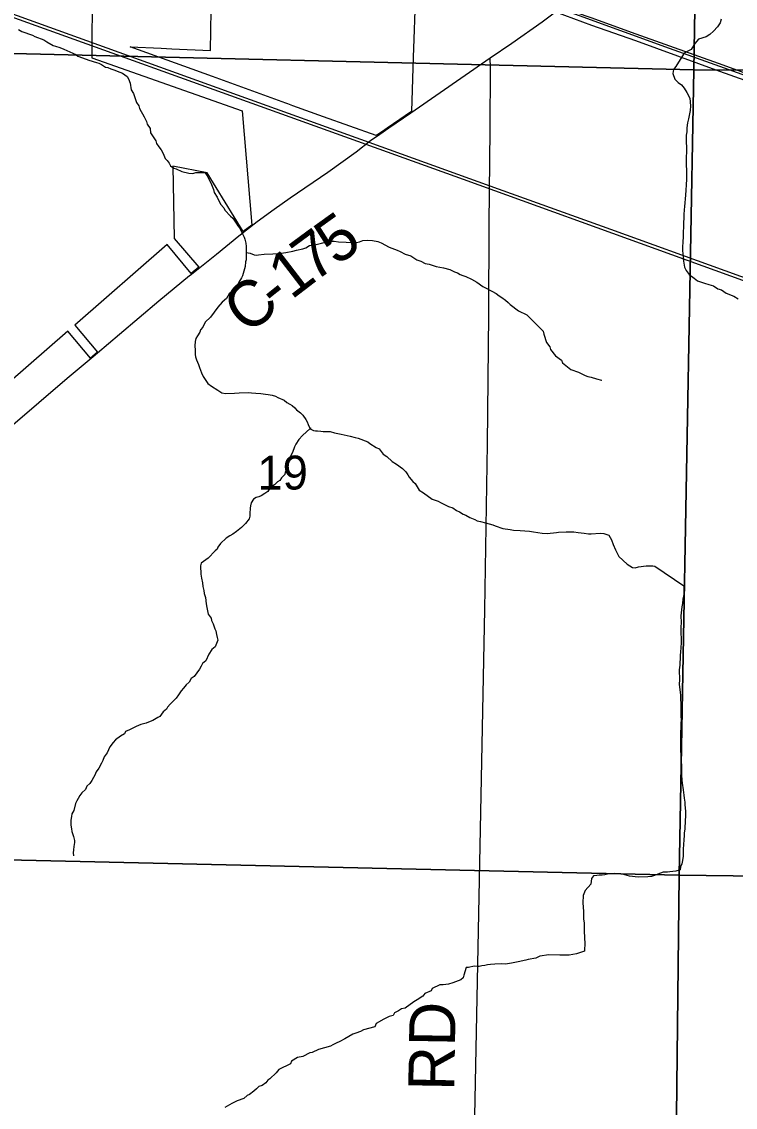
# Model space of a CAD drawing. Extents: x -8.5 to 18.7, y -20.3 to 7.
# Drawn here: x 11.845 to 13.608, y -7.416 to -4.734 of the extents above; entities that cross this region are included whole.
import ezdxf

# ---------------------------------------------------------------- set-up
doc = ezdxf.new("R2010")
doc.units = 0
for name, color, linetype in [('GM_X_Corporation', 7, 'Continuous'), ('GM_X_County_Road', 7, 'Continuous'), ('GM_X_County_Road_Text', 7, 'Continuous'), ('GM_X_Minor_River', 7, 'Continuous'), ('GM_X_Rail_Line', 7, 'Continuous'), ('GM_X_Section', 7, 'Continuous'), ('GM_X_Section_Text', 7, 'Continuous'), ('GM_X_Township_Road', 7, 'Continuous'), ('GM_X_Township_Road_Text', 7, 'Continuous'), ('GM_X_US_Route', 7, 'Continuous')]:
    doc.layers.add(name, color=color, linetype=linetype)

msp = doc.modelspace()

# ---------------------------------------------------------------- linework, layer by layer
at = {"layer": 'GM_X_Corporation'}
for points in [[(12.0207, -4.309), (12.0186, -4.8236), (12.3893, -4.9542), (12.4133, -5.2369), (12.3917, -5.2525), (12.3031, -5.1075), (12.2186, -5.0911), (12.2218, -5.2696), (12.2829, -5.3406), (12.2637, -5.3562), (12.2046, -5.2845), (11.9758, -5.4835), (12.0319, -5.5503), (12.015, -5.5649), (11.9589, -5.4982), (11.7639, -5.6678)], [(12.8159, -4.7061), (12.8137, -4.7776), (12.8124, -4.8213), (12.8082, -4.9562), (12.748, -4.9974), (12.7423, -5.001), (12.7313, -5.0082), (12.7206, -5.0155), (12.5909, -4.9691), (12.5145, -4.9417), (12.5022, -4.9372), (12.4975, -4.9355), (12.3161, -4.8697), (12.2453, -4.8442), (12.1132, -4.7965), (12.1899, -4.7998), (12.2162, -4.8009), (12.3117, -4.8049), (12.3132, -4.7065)]]:
    msp.add_lwpolyline(points, dxfattribs=at)
at = {"layer": 'GM_X_County_Road'}
for p, q in [((12.3846, -5.2606), (12.4003, -5.2483)), ((12.2611, -5.36), (12.2766, -5.3477))]:
    msp.add_line(p, q, dxfattribs=at)
for points in [[(12.8061, -4.959), (13.002, -4.8237), (13.0557, -4.7872), (13.131, -4.7346), (13.1641, -4.7098)], [(12.7236, -5.0157), (12.7523, -4.9962), (12.8061, -4.959)], [(12.4003, -5.2483), (12.4269, -5.2273), (12.4684, -5.1968), (12.5081, -5.1692), (12.6009, -5.1057), (12.6711, -5.0557), (12.707, -5.0274)], [(12.707, -5.0274), (12.7101, -5.0249), (12.7236, -5.0157)], [(12.2766, -5.3477), (12.3262, -5.3081), (12.3815, -5.2631), (12.3846, -5.2606)], [(12.0322, -5.552), (12.0862, -5.5062), (12.1837, -5.4237), (12.2596, -5.3613), (12.2611, -5.36)], [(11.6841, -5.8482), (11.6886, -5.8444), (11.8871, -5.6749), (11.9576, -5.6147), (12.0168, -5.565)], [(12.0168, -5.565), (12.0214, -5.5612), (12.0322, -5.552)]]:
    msp.add_lwpolyline(points, dxfattribs=at)
at = {"layer": 'GM_X_Minor_River'}
for points in [[(13.5732, -4.7278), (13.5709, -4.737), (13.5642, -4.7469), (13.5543, -4.7575), (13.5453, -4.7659), (13.5362, -4.7713), (13.5172, -4.7775), (13.5082, -4.7882), (13.4991, -4.8026), (13.4908, -4.8065), (13.4817, -4.8118), (13.4719, -4.8271), (13.4606, -4.8446), (13.4554, -4.8522), (13.4539, -4.8621), (13.4585, -4.8758), (13.4669, -4.8841), (13.4753, -4.8901), (13.4814, -4.8984), (13.4883, -4.909), (13.4952, -4.9227), (13.4976, -4.9417), (13.4961, -4.9538), (13.4924, -4.9744), (13.4902, -4.9835), (13.488, -4.9964), (13.488, -5.0063), (13.4865, -5.0146), (13.4866, -5.0329), (13.4874, -5.0435), (13.4875, -5.0579), (13.4868, -5.0663), (13.4871, -5.1233), (13.4864, -5.137), (13.4857, -5.1506), (13.485, -5.1628), (13.4821, -5.1902), (13.4814, -5.1985), (13.4807, -5.2107), (13.4807, -5.2205), (13.48, -5.2289), (13.4801, -5.2395), (13.4794, -5.2555), (13.4787, -5.2631), (13.478, -5.2806), (13.4773, -5.2882), (13.4773, -5.2996), (13.4781, -5.3079), (13.4789, -5.3178), (13.4797, -5.3254), (13.4821, -5.3406), (13.4867, -5.3489), (13.4943, -5.3587), (13.5065, -5.3678)], [(11.837, -4.7536), (11.8454, -4.7581), (11.8713, -4.7671), (11.8774, -4.7708), (11.8994, -4.7791), (11.907, -4.7836), (11.923, -4.7927), (11.9283, -4.7942), (11.939, -4.7979), (11.9489, -4.8017), (11.9786, -4.8152), (11.9839, -4.819), (12.0044, -4.8265), (12.0105, -4.8287), (12.0295, -4.8347), (12.0356, -4.8369), (12.0417, -4.84), (12.0523, -4.846), (12.0577, -4.8475), (12.0653, -4.8505), (12.0752, -4.8542), (12.0805, -4.8565), (12.0942, -4.861), (12.1056, -4.8693), (12.1087, -4.8753), (12.1125, -4.886), (12.1156, -4.9027), (12.121, -4.9117), (12.1248, -4.9216), (12.1287, -4.9337), (12.1341, -4.9421), (12.1356, -4.9489), (12.1479, -4.9694), (12.1532, -4.9807), (12.1548, -4.9868), (12.1624, -4.9982), (12.1632, -5.0088), (12.1763, -5.0285), (12.1778, -5.0353), (12.1839, -5.0429), (12.1893, -5.0504), (12.1946, -5.0595), (12.1992, -5.0717), (12.2046, -5.077), (12.2092, -5.0838), (12.2122, -5.0898), (12.2206, -5.0959), (12.2267, -5.0974), (12.2404, -5.1041), (12.2579, -5.1079), (12.2678, -5.1093), (12.2753, -5.107), (12.292, -5.1062), (12.2981, -5.1077), (12.305, -5.1175)], [(12.305, -5.1175), (12.3142, -5.1365), (12.3188, -5.1486), (12.3204, -5.1562), (12.328, -5.1675), (12.3357, -5.185), (12.3441, -5.1941), (12.3464, -5.1994), (12.3609, -5.2145), (12.3662, -5.2198), (12.3716, -5.2266), (12.3747, -5.2319), (12.3792, -5.2387), (12.3838, -5.244), (12.39, -5.2561), (12.3946, -5.266), (12.3961, -5.2713), (12.3984, -5.2812), (12.3992, -5.2895), (12.3994, -5.3222), (12.3979, -5.3275), (12.3972, -5.3389), (12.3905, -5.3617), (12.3882, -5.3671), (12.3815, -5.3777), (12.3747, -5.393), (12.3634, -5.4014), (12.3573, -5.4067), (12.3513, -5.4181), (12.34, -5.4273), (12.3294, -5.4395), (12.3113, -5.4639), (12.2984, -5.4761), (12.2924, -5.4883), (12.2864, -5.4952), (12.2849, -5.5013), (12.2789, -5.5104), (12.2751, -5.5165), (12.2736, -5.5241), (12.2729, -5.5347), (12.2737, -5.5454), (12.2738, -5.556), (12.2746, -5.5621), (12.2769, -5.5697), (12.2815, -5.581), (12.2838, -5.5879), (12.2892, -5.6015), (12.293, -5.6106), (12.3045, -5.628), (12.3137, -5.6348), (12.3296, -5.6439), (12.3396, -5.6507), (12.3487, -5.6521), (12.3707, -5.6513), (12.3821, -5.6505), (12.4064, -5.6503), (12.4124, -5.6511), (12.4231, -5.6518), (12.436, -5.6525), (12.4474, -5.654), (12.4542, -5.6547), (12.4641, -5.6569), (12.4717, -5.6592), (12.4778, -5.6622), (12.493, -5.6689), (12.4999, -5.675), (12.5075, -5.6787), (12.5128, -5.6825), (12.5197, -5.6878), (12.5242, -5.6931), (12.5334, -5.6999), (12.5395, -5.7059), (12.5471, -5.7165), (12.5502, -5.7226), (12.5525, -5.7287), (12.5579, -5.74), (12.5655, -5.7438), (12.5708, -5.7445), (12.5761, -5.7445), (12.5837, -5.7452), (12.5898, -5.746), (12.6004, -5.7467), (12.6073, -5.7466), (12.6179, -5.7496), (12.6339, -5.7533), (12.6567, -5.7578), (12.6688, -5.7608), (12.6764, -5.763), (12.7, -5.772), (12.7053, -5.7758), (12.7206, -5.7856), (12.7282, -5.7894), (12.7381, -5.8022), (12.7473, -5.8083), (12.7602, -5.8204), (12.7709, -5.8271), (12.7854, -5.8377), (12.7938, -5.846), (12.7991, -5.8536), (12.8022, -5.8589), (12.8113, -5.8695)], [(12.3993, -5.2979), (12.3993, -5.304), (12.4092, -5.3062), (12.4191, -5.3099), (12.4244, -5.3107), (12.4297, -5.3099), (12.4441, -5.3083), (12.4654, -5.3074), (12.479, -5.3066), (12.4972, -5.3042), (12.5147, -5.3011), (12.5238, -5.2988), (12.5397, -5.2949), (12.5465, -5.2926), (12.5556, -5.2873), (12.5693, -5.2849), (12.586, -5.281), (12.6049, -5.2764), (12.6171, -5.2763), (12.6277, -5.2778), (12.6467, -5.2785), (12.6603, -5.2792), (12.6717, -5.2791), (12.6793, -5.2775), (12.6877, -5.2745), (12.699, -5.2737), (12.7112, -5.2744), (12.7249, -5.2773), (12.7332, -5.2803), (12.753, -5.2909), (12.7728, -5.2984), (12.7797, -5.3021), (12.7926, -5.3082), (12.8063, -5.3126), (12.8215, -5.3225), (12.8314, -5.3254), (12.8413, -5.3315), (12.8512, -5.3329), (12.8687, -5.3389), (12.8869, -5.3419), (12.9029, -5.3464), (12.9143, -5.3516), (12.9219, -5.3546), (12.928, -5.3584), (12.9348, -5.3607), (12.9424, -5.3637), (12.9561, -5.3697), (12.9691, -5.3772), (12.9843, -5.3885), (12.9942, -5.393), (13.017, -5.4051), (13.0247, -5.4111), (13.0315, -5.4157), (13.0399, -5.4217), (13.0468, -5.4277), (13.0521, -5.4323), (13.0719, -5.4481), (13.0925, -5.4579), (13.1245, -5.4897), (13.1329, -5.4987), (13.1345, -5.5063), (13.1414, -5.5268), (13.1498, -5.5374), (13.1513, -5.5435), (13.1636, -5.5594), (13.1788, -5.5699), (13.1811, -5.5768), (13.2017, -5.5934), (13.2207, -5.6001), (13.2367, -5.6084), (13.2435, -5.6107), (13.2519, -5.6121), (13.2648, -5.6166), (13.277, -5.6196), (13.2779, -5.6198)], [(13.5065, -5.3678), (13.5149, -5.3746), (13.524, -5.3776), (13.5316, -5.3798), (13.5423, -5.3836), (13.5537, -5.3866), (13.5651, -5.3941), (13.5735, -5.3964), (13.5857, -5.4047), (13.6039, -5.4122), (13.6146, -5.419)], [(12.5601, -5.7387), (12.5574, -5.7391), (12.539, -5.7561), (12.5299, -5.766), (12.5224, -5.7774), (12.5186, -5.7843), (12.5141, -5.798), (12.5089, -5.8071), (12.5051, -5.8178), (12.5036, -5.8231), (12.5014, -5.8299), (12.4999, -5.8391), (12.4962, -5.8467), (12.4954, -5.8528), (12.4871, -5.8612), (12.4826, -5.8673), (12.4773, -5.8703), (12.4698, -5.878), (12.4599, -5.8841), (12.4531, -5.8948), (12.4456, -5.8993), (12.4365, -5.9055), (12.4304, -5.9078)], [(12.8113, -5.8695), (12.8167, -5.8748), (12.8266, -5.8915), (12.8373, -5.8982), (12.8586, -5.9133), (12.8738, -5.9186), (12.8792, -5.9216), (12.899, -5.9314), (12.9104, -5.9351), (12.9195, -5.9412), (12.9264, -5.9449), (12.9355, -5.9502), (12.9423, -5.9532), (12.9522, -5.9592), (12.9644, -5.9637), (12.9705, -5.9667), (12.9781, -5.969), (12.991, -5.972), (13.0085, -5.9772), (13.0146, -5.9794), (13.0336, -5.9862), (13.0518, -5.9884), (13.0602, -5.9899), (13.0761, -5.9913), (13.0997, -5.9927), (13.1096, -5.9942), (13.1308, -5.9971), (13.143, -5.9986), (13.1658, -5.9962), (13.1711, -5.9954), (13.19, -5.9946), (13.209, -5.9945), (13.2197, -5.9959), (13.2348, -5.9974), (13.2455, -5.9989), (13.2516, -5.9988), (13.2743, -5.9972), (13.2827, -5.9987), (13.2956, -6.0024), (13.3017, -6.0138), (13.3064, -6.0252), (13.3117, -6.0388), (13.3163, -6.0471), (13.3202, -6.0555), (13.3408, -6.0744), (13.3537, -6.0827), (13.3605, -6.0834), (13.3689, -6.0803), (13.3878, -6.0779), (13.3962, -6.0779), (13.4038, -6.0786), (13.4091, -6.0794), (13.4807, -6.1276), (13.4808, -6.1489), (13.4786, -6.1603), (13.4771, -6.171), (13.4757, -6.1793), (13.4735, -6.2014), (13.4735, -6.2067), (13.4743, -6.2135), (13.4737, -6.2348), (13.4738, -6.2675), (13.4731, -6.2811), (13.4724, -6.291), (13.4717, -6.3001), (13.4718, -6.3085), (13.471, -6.3161), (13.4711, -6.3237), (13.4696, -6.3351), (13.4697, -6.3594), (13.469, -6.3701), (13.4698, -6.3777), (13.4714, -6.3906), (13.4722, -6.3982), (13.4723, -6.4103), (13.4731, -6.4164), (13.4731, -6.4217), (13.4732, -6.4506), (13.474, -6.4574), (13.4733, -6.4673), (13.4733, -6.4734), (13.4727, -6.4939), (13.4727, -6.506), (13.4721, -6.5235), (13.4729, -6.5303), (13.473, -6.5501), (13.4738, -6.5622), (13.4746, -6.5714), (13.4747, -6.5949), (13.4755, -6.6078), (13.4763, -6.6147), (13.4787, -6.6314), (13.481, -6.645), (13.4818, -6.6519), (13.4834, -6.6617), (13.4834, -6.6686), (13.485, -6.6845), (13.4851, -6.6974), (13.4844, -6.7065), (13.483, -6.7286), (13.4815, -6.7377)], [(12.4304, -5.9078), (12.4244, -5.9093), (12.4175, -5.9132), (12.4115, -5.9223), (12.41, -5.9299), (12.4093, -5.936), (12.4086, -5.9489), (12.4086, -5.9557), (12.4072, -5.9618), (12.3981, -5.974), (12.3883, -5.9832), (12.3754, -5.9931), (12.3664, -6), (12.3595, -6.0038), (12.3497, -6.01), (12.3361, -6.0229), (12.3293, -6.0321), (12.3278, -6.0374), (12.3225, -6.0412), (12.3052, -6.0596), (12.2885, -6.0718), (12.287, -6.0779), (12.2871, -6.0984), (12.2895, -6.109), (12.2918, -6.1204), (12.2926, -6.1295), (12.2949, -6.1394), (12.2957, -6.1462), (12.2988, -6.1568), (12.3004, -6.172), (12.3027, -6.1811), (12.3059, -6.1978), (12.3127, -6.2077), (12.3135, -6.213), (12.3181, -6.2213), (12.322, -6.2335), (12.3243, -6.2388), (12.3258, -6.2479), (12.3282, -6.2555), (12.3297, -6.2615), (12.323, -6.2783), (12.3146, -6.2852), (12.3071, -6.2966), (12.2996, -6.3126), (12.2913, -6.3195), (12.2883, -6.3263), (12.2845, -6.3332), (12.2709, -6.3515), (12.2634, -6.3568), (12.2589, -6.3652), (12.2513, -6.3721), (12.2445, -6.3805), (12.2392, -6.3873), (12.2325, -6.3965), (12.2264, -6.4049), (12.2204, -6.411), (12.2121, -6.4201), (12.2053, -6.427), (12.2023, -6.4323), (12.1947, -6.4392), (12.1864, -6.4506), (12.1811, -6.4529), (12.169, -6.4606), (12.1622, -6.4629), (12.1523, -6.4667), (12.1394, -6.4698), (12.1281, -6.4752), (12.1114, -6.4837), (12.1016, -6.4875), (12.0986, -6.4928), (12.0887, -6.499), (12.0766, -6.5081), (12.0713, -6.5142), (12.063, -6.5249), (12.0563, -6.5401), (12.0487, -6.5501), (12.045, -6.5592), (12.042, -6.5653), (12.0352, -6.5782), (12.0292, -6.5874), (12.0254, -6.5957), (12.0224, -6.6011), (12.0179, -6.6087), (12.0134, -6.6156), (12.0058, -6.6224), (12.0028, -6.6308), (11.9938, -6.6392), (11.9885, -6.6453), (11.9847, -6.6529), (11.981, -6.659), (11.978, -6.6651), (11.9735, -6.6826), (11.969, -6.691), (11.9682, -6.6971), (11.966, -6.7062), (11.9661, -6.7184), (11.9676, -6.7275), (11.9684, -6.7343), (11.9731, -6.7464), (11.9754, -6.7563), (11.9754, -6.7616)], [(13.4815, -6.7377), (13.4815, -6.743), (13.4808, -6.7567), (13.4801, -6.7651), (13.4794, -6.7795), (13.4795, -6.7856), (13.4788, -6.7955), (13.4773, -6.8061), (13.4758, -6.8145), (13.4728, -6.8221), (13.4713, -6.8289), (13.4607, -6.8328), (13.4463, -6.8344), (13.4402, -6.8352), (13.4296, -6.8352), (13.4061, -6.8437), (13.4008, -6.8452), (13.3917, -6.8468), (13.3682, -6.8469), (13.3461, -6.8447), (13.3294, -6.8402), (13.3089, -6.8381), (13.2952, -6.8389), (13.2854, -6.8412), (13.2786, -6.842), (13.2717, -6.842), (13.2657, -6.8428), (13.2573, -6.8436), (13.2528, -6.8505), (13.2506, -6.8642), (13.237, -6.8802), (13.2317, -6.8924), (13.2311, -6.9106), (13.2327, -6.9319), (13.2328, -6.9509), (13.2344, -6.96), (13.2345, -6.9774), (13.2353, -6.9995), (13.2361, -7.0086), (13.2362, -7.0162), (13.2354, -7.0223), (13.2355, -7.0299), (13.2226, -7.0345), (13.2158, -7.0368), (13.1976, -7.0399), (13.174, -7.04), (13.1475, -7.0394), (13.1247, -7.0425), (13.1149, -7.0472), (13.0959, -7.051), (13.0906, -7.0526), (13.0716, -7.0565), (13.0549, -7.0596), (13.0398, -7.0619), (13.0291, -7.0612), (13.014, -7.0621), (13.0033, -7.0629), (12.9957, -7.0637), (12.9889, -7.0652), (12.9821, -7.066), (12.9753, -7.0676), (12.97, -7.0676), (12.9624, -7.0669), (12.9487, -7.07), (12.9434, -7.07), (12.9374, -7.089), (12.9359, -7.0959), (12.9299, -7.1012), (12.9102, -7.1082), (12.8996, -7.1112), (12.8859, -7.1128), (12.8783, -7.1136), (12.8594, -7.1221), (12.8564, -7.1282), (12.8412, -7.1343), (12.8359, -7.1412), (12.8223, -7.1504), (12.814, -7.155), (12.7921, -7.171), (12.783, -7.1726), (12.7762, -7.1772), (12.7656, -7.1825), (12.7625, -7.1886), (12.7527, -7.1917), (12.7398, -7.1979), (12.7209, -7.2086), (12.7171, -7.217), (12.6891, -7.2247), (12.6823, -7.2285), (12.6701, -7.2324), (12.6633, -7.2347), (12.6436, -7.2469), (12.6308, -7.2531), (12.6217, -7.2577), (12.6134, -7.2615), (12.6081, -7.2646), (12.5785, -7.2731), (12.5626, -7.28), (12.5565, -7.2815), (12.5391, -7.29), (12.5262, -7.2931)], [(11.9754, -6.7616), (11.9739, -6.7715), (11.9732, -6.7799), (11.9725, -6.7875), (11.9733, -6.7943)], [(12.5262, -7.2931), (12.5118, -7.3015), (12.5088, -7.3084), (12.48, -7.3222), (12.4733, -7.3306), (12.4581, -7.3458), (12.4528, -7.3489), (12.4483, -7.355), (12.4392, -7.3619), (12.4309, -7.3642), (12.4249, -7.3703), (12.4188, -7.3756), (12.4075, -7.3841), (12.4022, -7.3864), (12.3939, -7.394), (12.3772, -7.3994), (12.3643, -7.4063), (12.3469, -7.4163)]]:
    msp.add_lwpolyline(points, dxfattribs=at)
at = {"layer": 'GM_X_Rail_Line'}
for points in [[(9.8265, -3.4832), (11.6177, -4.1377), (12.5463, -4.4727), (13.4444, -4.7994), (15.1891, -5.4239), (16.579, -5.9293), (18.5611, -6.6535), (18.7413, -6.7183)], [(9.3799, -3.8857), (10.434, -4.2291), (11.3778, -4.5621), (12.9352, -5.1229), (13.9648, -5.4949), (16.1637, -6.2817), (17.7267, -6.8481), (18.7413, -7.2183)], [(11.8131, -4.7117), (12.3772, -4.9146), (12.7022, -5.0314), (13.0016, -5.1397), (13.2992, -5.2462), (13.8641, -5.4511), (15.1186, -5.9004), (15.9078, -6.1838), (16.6512, -6.4507), (17.299, -6.6833), (17.532, -6.7665), (17.6526, -6.8099), (17.799, -6.8624), (18.3023, -7.0422), (18.4867, -7.1071), (18.7413, -7.2002)]]:
    msp.add_lwpolyline(points, dxfattribs=at)
at = {"layer": 'GM_X_Section'}
for points in [[(13.5383, -2.851), (13.5052, -4.8528), (11.5126, -4.8053), (11.5391, -2.7686)], [(13.5383, -2.851), (15.5425, -2.8599), (15.5025, -4.8632), (13.5052, -4.8528)], [(11.5126, -4.8053), (13.5052, -4.8528), (13.4691, -6.8424), (11.4833, -6.7972)], [(13.5052, -4.8528), (15.5025, -4.8632), (15.4709, -6.8673), (13.4691, -6.8424)], [(13.4691, -6.8424), (13.4473, -8.8495), (11.4531, -8.8156), (11.4833, -6.7972)], [(13.4691, -6.8424), (15.4709, -6.8673), (15.4513, -8.8676), (13.4473, -8.8495)]]:
    msp.add_lwpolyline(points, close=True, dxfattribs=at)
at = {"layer": 'GM_X_Township_Road'}
msp.add_lwpolyline([(12.9365, -8.856), (12.9887, -6.1861), (12.9958, -5.7774), (12.9993, -5.458), (13, -5.233), (13.002, -5.0003), (13.0032, -4.8475), (13.002, -4.8237)], dxfattribs=at)
at = {"layer": 'GM_X_US_Route'}
for points in [[(12.9192, -4.6213), (12.9229, -4.6227), (13.1641, -4.7098), (13.253, -4.7428), (13.3617, -4.7809), (13.5688, -4.8562), (13.7567, -4.9232), (13.9442, -4.9909), (14.1448, -5.0621), (14.333, -5.1298), (14.4901, -5.1856), (14.5909, -5.2218), (14.6563, -5.245), (14.8056, -5.298), (15.0062, -5.3701), (15.1789, -5.4315), (15.3646, -5.4979)], [(13.1811, -4.6998), (13.2506, -4.7237), (13.3625, -4.7639), (13.5767, -4.8406), (13.7575, -4.9061), (13.8304, -4.9325), (13.9322, -4.9682), (14.0179, -4.9993), (14.1321, -5.0401), (14.2193, -5.0715), (14.3057, -5.1022), (14.3769, -5.1278), (14.4909, -5.1686), (14.5918, -5.2048), (14.6572, -5.228), (14.7072, -5.2456), (14.7942, -5.2773), (14.893, -5.3121), (15.0093, -5.3536), (15.1508, -5.4041), (15.2394, -5.4356), (15.3481, -5.475)]]:
    msp.add_lwpolyline(points, dxfattribs=at)

# ---------------------------------------------------------------- texts
at = {"layer": 'GM_X_County_Road_Text'}
for s, rotation, p in [('5', 35.6042, (12.6221, -5.339)), ('7', 36.3828, (12.566, -5.3803)), ('1', 37.5183, (12.511, -5.4226)), ('C', 38.974, (12.4025, -5.5098)), ('-', 38.4562, (12.4748, -5.4513))]:
    msp.add_text(s, height=0.1136, rotation=rotation, dxfattribs=at).set_placement(p)
at = {"layer": 'GM_X_Section_Text'}
msp.add_text('19', height=0.08371, rotation=0, dxfattribs=at).set_placement((12.4273, -5.8897))
at = {"layer": 'GM_X_Township_Road_Text'}
msp.add_text('RD', height=0.11364, rotation=89.0109, dxfattribs=at).set_placement((12.9134, -7.3757))

doc.saveas('drawing.dxf')
